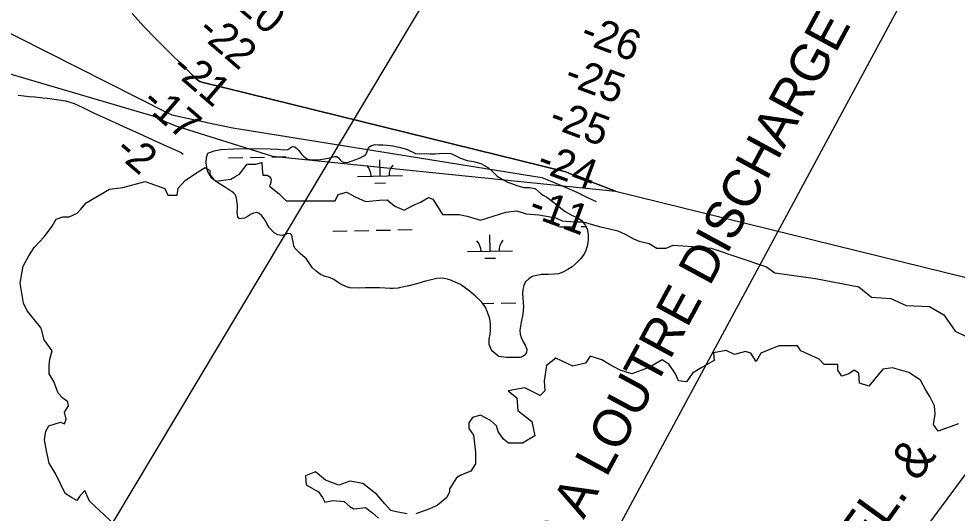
# Model space of a CAD drawing. Extents: x 3925854 to 3964121, y 224593 to 250589.
# Drawn here: x 3948807 to 3950885, y 240484 to 241578 of the extents above; entities that cross this region are included whole.
import ezdxf

# ---------------------------------------------------------------- set-up
doc = ezdxf.new("R2010")
doc.units = 0
for name, color, linetype in [('V-RIVR-EDGE', 7, 'Continuous'), ('V-RIVR-RANG', 7, 'Continuous'), ('V-RIVR-RANG-IDEN', 7, 'Continuous'), ('V-TOPO-DPTH', 7, 'Continuous'), ('V-TOPO-MINR', 7, 'Continuous'), ('V-UTIL-IDEN', 7, 'Continuous'), ('V-UTIL-LINE', 7, 'Continuous'), ('V-WETL-SWMP', 7, 'Continuous')]:
    doc.layers.add(name, color=color, linetype=linetype)

msp = doc.modelspace()

# ---------------------------------------------------------------- linework, layer by layer
at = {"layer": 'V-RIVR-EDGE'}
for points in [[(3949029.839, 240449.164), (3948963.944, 240511.182), (3948953.608, 240534.439), (3948941.979, 240521.519), (3948935.519, 240512.474), (3948923.89, 240518.935), (3948909.678, 240527.979), (3948889.005, 240570.617), (3948874.792, 240595.166), (3948868.332, 240622.299), (3948864.456, 240646.848), (3948867.04, 240666.229), (3948873.5, 240677.857), (3948899.341, 240685.61), (3948908.386, 240681.734), (3948912.262, 240692.07), (3948908.386, 240707.575), (3948917.43, 240721.787), (3948916.138, 240730.832), (3948904.51, 240738.584), (3948894.173, 240750.212), (3948885.129, 240776.054), (3948874.792, 240792.85), (3948874.792, 240812.231), (3948876.084, 240825.152), (3948881.253, 240843.24), (3948863.164, 240867.789), (3948856.704, 240893.63), (3948851.535, 240900.091), (3948825.694, 240932.392), (3948817.942, 240949.189), (3948810.19, 240993.119), (3948816.65, 241030.588), (3948829.57, 241053.845), (3948841.199, 241071.934), (3948864.456, 241096.483), (3948881.253, 241119.74), (3948890.297, 241135.245), (3948904.51, 241140.413), (3948918.722, 241140.413), (3948936.811, 241148.165), (3948944.563, 241157.21), (3948956.192, 241171.422), (3949007.874, 241201.139), (3949025.963, 241203.724), (3949037.591, 241205.016), (3949086.689, 241217.936), (3949130.619, 241202.431), (3949137.079, 241188.219), (3949157.752, 241188.219), (3949160.336, 241203.724), (3949175.841, 241220.52), (3949202.974, 241238.609), (3949219.771, 241248.945), (3949230.107, 241242.485), (3949230.107, 241233.441), (3949237.86, 241224.396), (3949243.028, 241219.228), (3949276.621, 241223.104), (3949285.666, 241228.273), (3949296.002, 241234.733), (3949312.799, 241256.698), (3949332.18, 241256.698), (3949345.1, 241260.574), (3949346.392, 241246.361), (3949347.846, 241232.472), (3949351.722, 241232.472), (3949357.375, 241231.987), (3949360.766, 241230.372), (3949363.189, 241228.434), (3949364.804, 241226.334), (3949366.096, 241222.458), (3949365.45, 241217.936), (3949364.965, 241215.675), (3949364.481, 241214.06), (3949363.189, 241209.215), (3949362.543, 241208.407)], [(3949362.423, 241208.222), (3949383.862, 241190.803), (3949399.366, 241175.298), (3949478.182, 241175.298), (3949507.899, 241175.298), (3949514.359, 241189.511), (3949532.448, 241194.679), (3949551.829, 241184.343), (3949575.086, 241174.006), (3949606.095, 241176.59), (3949622.892, 241177.882), (3949639.688, 241163.67), (3949660.361, 241154.625), (3949679.742, 241164.962), (3949696.539, 241172.714), (3949714.628, 241183.051), (3949723.672, 241179.174), (3949739.177, 241154.625), (3949745.637, 241145.581), (3949781.814, 241145.581), (3949799.903, 241141.705), (3949829.62, 241132.661), (3949885.179, 241150.749), (3949909.728, 241153.333), (3949930.401, 241146.873), (3949958.826, 241144.289), (3949996.295, 241137.829), (3950010.508, 241131.368), (3950037.641, 241128.784), (3950057.022, 241128.784), (3950091.907, 241118.448), (3950115.164, 241113.28), (3950133.253, 241109.404), (3950150.05, 241101.651), (3950168.139, 241091.315), (3950181.059, 241086.147), (3950203.024, 241080.978), (3950219.821, 241070.642), (3950240.494, 241070.642), (3950255.998, 241077.102), (3950298.636, 241074.518), (3950339.982, 241070.642), (3950462.727, 241029.296), (3950480.816, 241016.376), (3950571.26, 241003.455), (3950666.872, 240985.366), (3950695.297, 240962.109), (3950737.935, 240959.525), (3950771.528, 240944.021), (3950823.21, 240941.437), (3950855.512, 240923.348), (3950880.061, 240887.17), (3950904.61, 240875.542)], [(3950887.813, 240681.734), (3950842.591, 240666.229), (3950832.255, 240680.442), (3950836.131, 240703.699), (3950834.839, 240721.787), (3950824.502, 240742.46), (3950815.458, 240756.673), (3950803.829, 240778.638), (3950777.988, 240795.434), (3950741.811, 240805.771), (3950719.846, 240803.187), (3950688.837, 240765.717), (3950668.164, 240772.177), (3950666.872, 240794.142), (3950656.535, 240800.603), (3950644.907, 240792.85), (3950629.402, 240787.682), (3950620.358, 240800.603), (3950620.358, 240813.523), (3950590.64, 240813.523), (3950579.012, 240825.152), (3950538.958, 240843.24), (3950531.206, 240854.869), (3950489.86, 240854.869), (3950449.807, 240838.072), (3950439.47, 240819.983), (3950427.842, 240838.072), (3950416.213, 240841.948), (3950391.664, 240835.488), (3950373.575, 240844.532), (3950345.15, 240839.364), (3950346.442, 240822.568), (3950319.309, 240807.063), (3950298.636, 240794.142), (3950285.716, 240774.762), (3950267.627, 240777.346), (3950261.167, 240792.85), (3950246.954, 240813.523), (3950231.449, 240823.86), (3950208.192, 240809.647), (3950200.44, 240805.771), (3950164.263, 240792.85), (3950138.421, 240800.603), (3950115.164, 240813.523), (3950098.368, 240823.86), (3950072.527, 240831.612), (3950062.19, 240816.107), (3950033.765, 240809.647), (3949996.295, 240827.736), (3949975.623, 240810.939), (3949970.454, 240777.346), (3949971.746, 240755.381), (3949961.41, 240745.044), (3949927.817, 240761.841), (3949890.347, 240755.381), (3949909.728, 240739.876), (3949912.312, 240711.451), (3949943.321, 240686.902), (3949949.781, 240655.893), (3949922.648, 240639.096), (3949891.639, 240639.096), (3949880.011, 240648.14), (3949868.382, 240664.937), (3949864.506, 240677.857), (3949851.585, 240689.486), (3949829.62, 240701.114), (3949811.532, 240695.946), (3949803.779, 240684.318), (3949803.779, 240671.397), (3949814.116, 240657.185), (3949817.992, 240619.715), (3949817.992, 240593.874), (3949807.656, 240577.077), (3949786.983, 240569.325), (3949776.646, 240562.865), (3949761.142, 240538.316), (3949761.142, 240531.855), (3949754.681, 240518.935), (3949734.008, 240502.138), (3949717.212, 240494.386), (3949686.202, 240482.757)], [(3949666.822, 240482.757), (3949646.149, 240486.633), (3949630.644, 240490.51), (3949617.724, 240504.722), (3949599.635, 240525.395), (3949568.625, 240549.944), (3949540.2, 240555.112), (3949515.651, 240546.068), (3949485.934, 240557.696), (3949463.969, 240575.785), (3949442.004, 240566.741), (3949443.296, 240547.36), (3949470.429, 240531.855), (3949479.474, 240518.935), (3949484.642, 240508.598), (3949502.731, 240512.474), (3949527.28, 240509.89), (3949540.2, 240499.554), (3949549.245, 240494.386), (3949575.086, 240496.97), (3949590.59, 240485.341), (3949603.511, 240473.713)]]:
    msp.add_lwpolyline(points, dxfattribs=at)
at = {"layer": 'V-RIVR-RANG'}
msp.add_line((3949641.568, 239538.298), (3951420.371, 242835.839), dxfattribs=at)
at = {"layer": 'V-TOPO-DPTH'}
for points in [[(3947920.979, 241711.46), (3949106.195, 241363.161), (3949118.544, 241356.685), (3949131.126, 241350.743), (3949144.056, 241345.603), (3949157.218, 241340.997), (3949368.721, 241274.371), (3950128.068, 241197.186)], [(3950128.068, 241197.186), (3950045.326, 241228.327), (3950038.455, 241231.001), (3950031.628, 241233.777), (3950024.865, 241236.705), (3950018.144, 241239.735), (3949212.45, 241438.019), (3949207.868, 241439.856), (3949203.7, 241442.502), (3949199.81, 241445.688), (3949110.723, 241533.749), (3949083.996, 241561.488), (3949058.217, 241590.041)], [(3949058.217, 241590.041), (3949083.996, 241561.488), (3949110.723, 241533.749), (3949199.81, 241445.688), (3949203.7, 241442.502), (3949207.868, 241439.856), (3949212.45, 241438.019), (3950018.144, 241239.735), (3950024.865, 241236.705), (3950031.628, 241233.777), (3950038.455, 241231.001), (3950045.326, 241228.327), (3950128.068, 241197.186), (3952957.399, 240500.681)]]:
    msp.add_lwpolyline(points, dxfattribs=at)
at = {"layer": 'V-TOPO-MINR'}
for points in [[(3948135.696, 241876.071), (3949136.567, 241370.382), (3949139.607, 241368.642), (3949142.744, 241367.134), (3949146.025, 241365.973), (3949149.402, 241365.043), (3949234.649, 241346.503), (3949280.843, 241337.214), (3949965.231, 241227.439), (3949991.285, 241216.926), (3950017.151, 241205.985), (3950042.736, 241194.4), (3950068.133, 241182.386), (3950085.59, 241173.86)], [(3947920.979, 241711.46), (3949106.195, 241363.161), (3949118.544, 241356.685), (3949131.126, 241350.743), (3949144.056, 241345.603), (3949157.218, 241340.997), (3949368.721, 241274.371)], [(3949058.217, 241590.041), (3949083.996, 241561.488), (3949110.723, 241533.749), (3949199.81, 241445.688), (3949203.7, 241442.502), (3949207.868, 241439.856), (3949212.45, 241438.019), (3950018.144, 241239.735), (3950024.865, 241236.705), (3950031.628, 241233.777), (3950038.455, 241231.001), (3950045.326, 241228.327), (3950128.068, 241197.186)], [(3948805.567, 241409.555), (3948818.029, 241408.067), (3948830.498, 241406.643), (3948842.978, 241405.315), (3948855.464, 241404.05), (3948860.133, 241403.596), (3948870.28, 241402.521), (3948880.412, 241401.334), (3948890.524, 241399.976), (3948900.621, 241398.504), (3948910.568, 241396.504), (3948920.334, 241393.925), (3948929.827, 241390.475), (3948939.139, 241386.445), (3948947.354, 241382.44), (3948960.661, 241376.021), (3948974.004, 241369.679), (3948987.401, 241363.45), (3949000.833, 241357.298), (3949040.45, 241339.359), (3949072.03, 241325.075), (3949103.619, 241310.809), (3949135.221, 241296.571), (3949166.831, 241282.352), (3949170.96, 241279.025)]]:
    msp.add_lwpolyline(points, dxfattribs=at)
at = {"layer": 'V-UTIL-LINE'}
for points in [[(3951084.343, 243921.319), (3947981.77, 238738.296), (3948844.302, 237642.921), (3949260.796, 236134.673), (3945931.135, 235655.081), (3945509.058, 234777.685), (3942603.575, 230254.808)], [(3947189.215, 237056.732), (3949959.323, 239295.941), (3952383.619, 242569.796)]]:
    msp.add_lwpolyline(points, dxfattribs=at)
at = {"layer": 'V-WETL-SWMP'}
for p, q in [((3949271.426, 241270.832), (3949303.421, 241271.414)), ((3949319.418, 241271.705), (3949351.413, 241272.286)), ((3949367.41, 241272.577), (3949399.405, 241273.159)), ((3949607.059, 241230.497), (3949606.404, 241266.491)), ((3949557.067, 241229.588), (3949657.05, 241231.406)), ((3949595.341, 241214.85), (3949619.337, 241215.287)), ((3949502.415, 241108.504), (3949534.41, 241109.085)), ((3949550.407, 241109.376), (3949582.402, 241109.958)), ((3949598.399, 241110.249), (3949630.394, 241110.831)), ((3949646.392, 241111.121), (3949678.386, 241111.703)), ((3949850.596, 241064.084), (3949849.942, 241100.078)), ((3950004.24, 241117.628), (3950036.235, 241118.21)), ((3950052.232, 241118.501), (3950062.63, 241118.69)), ((3949800.605, 241063.175), (3949900.588, 241064.993)), ((3949838.879, 241048.438), (3949862.875, 241048.874)), ((3949834.135, 240948.334), (3949859.286, 240948.791)), ((3949875.283, 240949.082), (3949907.278, 240949.664))]:
    msp.add_line(p, q, dxfattribs=at)
for points in [[(3949649.5, 240982.81), (3949646.792, 240982.424), (3949636.347, 240981.784), (3949629.191, 240981.658), (3949618.102, 240982.178), (3949605.981, 240982.956), (3949597.535, 240983.282), (3949575.098, 240982.647), (3949561.237, 240982.137), (3949541.121, 240982.661), (3949539.768, 240982.984), (3949533.063, 240985.049), (3949518.753, 240992.018), (3949510.116, 240997.373), (3949504.767, 241001.437), (3949495.291, 241006.019), (3949485.75, 241008.343), (3949475.436, 241012.216), (3949465.639, 241019.57), (3949456.874, 241028.213), (3949450.624, 241036.984), (3949443.73, 241047.56), (3949441.539, 241049.688), (3949430.324, 241059.106), (3949424.008, 241064.847), (3949418.595, 241071.038), (3949416.405, 241075.746), (3949414.346, 241085.095), (3949413.51, 241089.995), (3949412.158, 241096.508), (3949411.128, 241100.183), (3949408.615, 241102.827), (3949402.812, 241103.152), (3949397.074, 241101.22), (3949389.852, 241099.031), (3949380.568, 241100.389), (3949372.898, 241104.583), (3949361.749, 241116.128), (3949356.466, 241125.027), (3949350.41, 241135.99), (3949345.641, 241142.633), (3949339.261, 241147.664), (3949334.104, 241149.343), (3949327.011, 241148.507), (3949321.723, 241145.931), (3949314.758, 241141.227), (3949307.278, 241137.491), (3949301.475, 241136.139), (3949297.155, 241136.012), (3949294.448, 241137.238), (3949292.386, 241140.205), (3949291.163, 241144.847), (3949290.843, 241151.101), (3949291.169, 241158.644), (3949291.3, 241165.349), (3949290.851, 241170.959), (3949290.08, 241176.375), (3949289.115, 241181.082), (3949288.342, 241184.563), (3949285.894, 241189.335), (3949282.994, 241192.431), (3949278.87, 241195.915), (3949273.842, 241199.14), (3949268.943, 241202.108), (3949262.691, 241206.495), (3949249.413, 241214.688), (3949233.622, 241225.655), (3949225.118, 241240.938), (3949222.353, 241258.734), (3949222.809, 241271.628), (3949225.585, 241280.653), (3949239.578, 241286.45), (3949254.408, 241289.087), (3949283.099, 241290.559), (3949315.916, 241290.932), (3949363.883, 241290.783), (3949380.71, 241290.003), (3949393.024, 241288.064), (3949402.566, 241288.769), (3949409.789, 241293.344), (3949413.594, 241295.599), (3949418.364, 241294.694), (3949423.069, 241291.339), (3949427.065, 241286.954), (3949433.251, 241278.699), (3949438.149, 241273.281), (3949446.141, 241267.926), (3949455.553, 241266.375), (3949465.611, 241266.436), (3949474.573, 241267.141), (3949483.793, 241268.62), (3949492.111, 241270.1), (3949497.721, 241271.516), (3949506.748, 241273.898), (3949511.261, 241273.896), (3949515.257, 241270.799), (3949518.608, 241266.285), (3949522.345, 241262.351), (3949527.438, 241260.35), (3949536.916, 241261.378), (3949561.612, 241269.555)], [(3949561.612, 241269.555), (3949571.079, 241275.29), (3949574.884, 241277.351), (3949578.11, 241282.701), (3949580.047, 241289.277), (3949582.37, 241294.047), (3949588.045, 241297.848), (3949596.234, 241299.843), (3949603.648, 241299.582), (3949613.061, 241299.127), (3949622.989, 241298.994), (3949634.981, 241297.507), (3949649.679, 241294.406), (3949665.924, 241289.822), (3949685.456, 241280.336), (3949694.739, 241279.688), (3949705.442, 241280.135), (3949716.982, 241279.227), (3949729.039, 241279.416), (3949738.581, 241280.379), (3949751.798, 241281.276), (3949764.048, 241280.239), (3949774.942, 241275.142), (3949785.126, 241269.722), (3949799.566, 241264.945), (3949814.136, 241262.425), (3949829.994, 241257.84), (3949846.882, 241248.717), (3949857.864, 241237.92), (3949866.564, 241230.051), (3949877.522, 241223.599), (3949889.511, 241217.147), (3949900.341, 241213.274), (3949912.396, 241209.014), (3949925.547, 241205.334), (3949937.538, 241204.684), (3949950.303, 241203.002), (3949964.289, 241190.36), (3949966.867, 241188.812), (3949976.213, 241183.508), (3949991.927, 241172.155), (3950003.335, 241162.221), (3950016.612, 241151.836), (3950032.211, 241143.319), (3950042.073, 241139.06), (3950052.58, 241132.93), (3950060.57, 241122.869), (3950065.337, 241113.196), (3950067.976, 241100.688), (3950067.842, 241088.502), (3950066.226, 241078.187), (3950062.288, 241065.617), (3950059.061, 241057.688), (3950051.191, 241047.763), (3950041.322, 241037.451), (3950032.293, 241029.782), (3950022.813, 241023.275), (3950011.592, 241017.606), (3950002.243, 241014.192), (3949992.829, 241012.907), (3949979.612, 241012.848), (3949964.203, 241012.403), (3949961.495, 241011.953), (3949953.177, 241010.409), (3949943.634, 241007.705), (3949936.411, 241002.614), (3949928.865, 240995.912), (3949924.994, 240988.048), (3949923.443, 240979.667), (3949922.149, 240970.061), (3949922.791, 240961.486), (3949924.14, 240949.816), (3949924.588, 240941.757), (3949923.485, 240924.414), (3949919.738, 240907.331), (3949917.671, 240898.047), (3949916.636, 240889.279), (3949917.471, 240880.382), (3949919.337, 240873.225), (3949924.04, 240863.487), (3949928.357, 240855.942), (3949931.835, 240847.366), (3949931.445, 240839.952), (3949928.541, 240834.86), (3949923.447, 240831.38), (3949916.934, 240828.997), (3949887.019, 240829.01), (3949870.257, 240831.144), (3949862.522, 240836.756), (3949854.788, 240843.658), (3949848.282, 240857.974), (3949848.416, 240869.45), (3949850.806, 240879.958), (3949851.777, 240890.273), (3949851.46, 240903.426), (3949849.982, 240914.709), (3949844.83, 240929.346), (3949839.483, 240940.631), (3949831.558, 240952.046), (3949817.444, 240965.333), (3949804.103, 240976.17)], [(3949804.103, 240976.17), (3949784.831, 240990.491), (3949761.303, 241000.752), (3949756.339, 241002.366), (3949745.573, 241004.046), (3949733.065, 241003.407), (3949720.427, 241000.769), (3949707.66, 240997.744), (3949690.444, 240992.722), (3949670.778, 240987.379), (3949649.5, 240982.81)]]:
    msp.add_lwpolyline(points, dxfattribs=at)
for centre, start, end in [((3949551.816, 241229.967), 0.269879, 41.813537), ((3949662.284, 241231.976), 140.269876, 181.813534), ((3949795.354, 241063.555), 0.269879, 41.813537), ((3949905.822, 241065.563), 140.269876, 181.813534)]:
    msp.add_arc(centre, 35.246, start, end, dxfattribs=at)

# ---------------------------------------------------------------- texts
at = {"layer": 'V-RIVR-RANG'}
for s, rotation, p in [('-20', 319.278528, (3949262.161, 241624.641)), ('-22', 319.278528, (3949198.932, 241546.836)), ('-26', 339.659917, (3950047.05, 241527.59)), ('-21', 319.278528, (3949141.077, 241464.704)), ('-25', 339.659917, (3950011.866, 241434.23)), ('-17', 319.278528, (3949075.707, 241389.111)), ('-25', 339.659917, (3949977.606, 241340.13)), ('-2', 319.278528, (3949016.242, 241281.821)), ('-24', 339.659917, (3949950.557, 241243.409)), ('-11', 339.659917, (3949932.348, 241143.483))]:
    msp.add_text(s, height=67, rotation=rotation, dxfattribs=at).set_placement(p)
at = {"layer": 'V-RIVR-RANG-IDEN'}
msp.add_text('PASS A LOUTRE DISCHARGE RANGE', height=83, rotation=61.603198, dxfattribs=at).set_placement((3949902.539, 240181.613))
at = {"layer": 'V-UTIL-IDEN'}
msp.add_text('SO. CENTRAL BELL TEL. & ', height=82.99983, rotation=54.114501, dxfattribs=at).set_placement((3950012.432, 239467.622))

doc.saveas('drawing.dxf')
